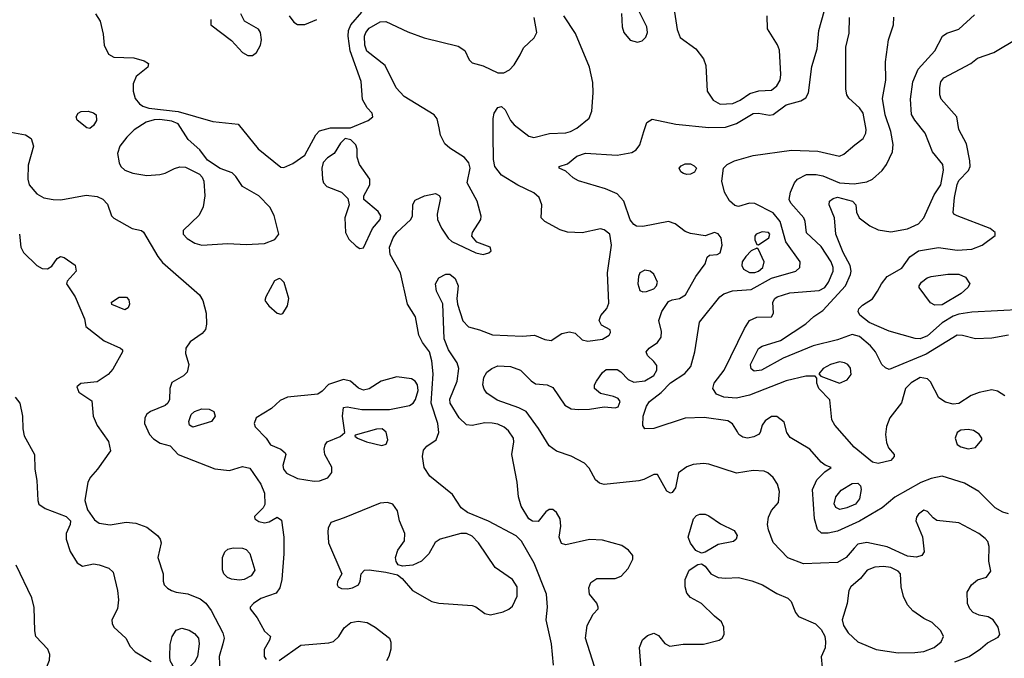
# Model space of a CAD drawing. Extents: x 1173029 to 1307123, y 522559 to 678521.
# Tile 307 of 623: x 1257903 to 1263262, y 559666 to 563144. Entities that reach past the tile are written whole.
import ezdxf

# ---------------------------------------------------------------- set-up
doc = ezdxf.new("R2010")
doc.units = 0

msp = doc.modelspace()

# ---------------------------------------------------------------- linework, layer by layer
at = {"layer": '0CON10XD'}
for points in [[(1263132.3, 559717.7), (1263170.2, 559749.8), (1263228.3, 559781.7), (1263237.5, 559795), (1263228.8, 559835), (1263201.2, 559875), (1263175, 559890.8), (1263125, 559900), (1263093.3, 559915), (1263074.2, 559935), (1263062.5, 559965), (1263061.2, 560025), (1263083.3, 560065), (1263116.4, 560093.6), (1263165, 560107.5), (1263189.3, 560140.7), (1263178.8, 560195), (1263180, 560275), (1263172.7, 560302.7), (1263159.1, 560319.1), (1263123.8, 560345), (1263015, 560404.4), (1262895, 560417.1), (1262875, 560430.8), (1262845, 560466), (1262825, 560472), (1262795, 560450), (1262784.4, 560435), (1262780.6, 560415), (1262816.4, 560326.4), (1262825.6, 560245), (1262813.8, 560225), (1262785, 560217.3), (1262735, 560222), (1262625, 560273.6), (1262515, 560296.7), (1262465, 560287.1), (1262444.4, 560265), (1262402.5, 560215), (1262355, 560188.2), (1262169.5, 560179.5), (1262085, 560213.8), (1262005, 560296.2), (1261978.1, 560365), (1261973.1, 560395), (1261978.1, 560435), (1261995, 560471.2), (1262033.8, 560515), (1262038.1, 560575), (1262027.1, 560615), (1262005, 560650), (1261975, 560675.7), (1261955, 560684.4), (1261895, 560689.1), (1261805, 560674.6), (1261655, 560723.6), (1261625, 560727.5), (1261568.8, 560721.2), (1261535, 560708), (1261488.8, 560675), (1261471.9, 560595), (1261455, 560568), (1261445, 560564.2), (1261425, 560576), (1261375, 560666.2), (1261355, 560667.5), (1261300.3, 560639.7), (1261272.2, 560632.2), (1261085, 560612.7), (1261059.2, 560619.2), (1261037.3, 560637.3), (1261002, 560702), (1260977.7, 560727.7), (1260905, 560766.2), (1260825, 560794.6), (1260785, 560823.5), (1260727.7, 560917.7), (1260659.2, 561009.2), (1260620.4, 561030.4), (1260501.9, 561071.9), (1260445, 561110.6), (1260430.8, 561130.8), (1260424.6, 561155), (1260428.9, 561195), (1260445, 561224.2), (1260472.5, 561245), (1260505, 561258.5), (1260575, 561255.4), (1260628.1, 561235), (1260686.9, 561176.9), (1260711.1, 561161.1), (1260775, 561155.5), (1260805, 561141.1), (1260869.5, 561045), (1260904, 561024), (1260945, 561020.4), (1261005, 561022.5), (1261085, 561035.5), (1261145, 561029.2), (1261161.2, 561035), (1261171.4, 561065), (1261160.3, 561080.3), (1261135, 561092.5), (1261065, 561108), (1261031.2, 561135), (1261032.5, 561155), (1261043.1, 561175), (1261075, 561222), (1261095, 561238), (1261155, 561238), (1261175, 561226), (1261214.6, 561184.6), (1261245, 561169.4), (1261305, 561176.5), (1261355, 561206.5), (1261370.8, 561235), (1261370.2, 561260.2), (1261355, 561283.1), (1261319.4, 561315), (1261313.5, 561335), (1261330, 561355), (1261375.4, 561385), (1261395, 561414.2), (1261395.8, 561445), (1261382.5, 561505), (1261397.5, 561555), (1261435, 561608.5), (1261455, 561618.8), (1261495, 561625.5), (1261526.9, 561645), (1261583.3, 561745), (1261634, 561815), (1261645, 561850), (1261658.3, 561861.7), (1261700, 561865), (1261715.7, 561874.3), (1261726.9, 561915), (1261722, 561955), (1261705, 561978), (1261685, 561984), (1261635, 561967.5), (1261555, 561978.6), (1261525, 561990), (1261471.3, 562031.3), (1261435, 562043.9), (1261295, 562018), (1261260.1, 562020.1), (1261245, 562028.8), (1261225, 562053.5), (1261191.8, 562155), (1261155.7, 562195.7), (1261092.4, 562222.4), (1260945, 562265.7), (1260915, 562282), (1260875, 562318.8), (1260840, 562335), (1260840, 562345), (1260885, 562359.2), (1260935, 562400), (1260983.5, 562416.5), (1261155, 562406.4), (1261235, 562421.3), (1261257.9, 562435), (1261278.1, 562461.9), (1261300.8, 562535), (1261316, 562584), (1261345, 562601.5), (1261474.7, 562574.7), (1261655, 562557.1), (1261745, 562559.3), (1261805, 562578), (1261895, 562632.9), (1261925, 562634.1), (1261985, 562623.4), (1262005, 562627.8), (1262075, 562680.4), (1262155, 562701.1), (1262181.8, 562718.2), (1262196.7, 562745), (1262215, 562888.8), (1262244.6, 562985), (1262252.9, 563085), (1262330.7, 563365)], [(1258315, 563176), (1258341.1, 563135), (1258357.3, 563065), (1258363.5, 563005), (1258387, 562957), (1258415, 562940.6), (1258525, 562936.9), (1258579.7, 562919.7), (1258603.3, 562905), (1258601.2, 562885), (1258536, 562835), (1258520, 562795), (1258520, 562755), (1258532, 562715), (1258555.6, 562685.6), (1258573.4, 562673.4), (1258605, 562661.4), (1258765, 562644.2), (1258955, 562590), (1259092.5, 562575), (1259200.6, 562440.6), (1259325, 562340), (1259340.5, 562339.5), (1259388.9, 562361.1), (1259454.6, 562405.4), (1259515, 562516.2), (1259535, 562538.6), (1259595, 562554.4), (1259704.2, 562555.8), (1259800, 562595), (1259826, 562615), (1259822, 562635), (1259794.5, 562664.5), (1259769.7, 562709.7), (1259762.1, 562807.9), (1259702.6, 562975), (1259690, 563055), (1259693.4, 563085), (1259705.9, 563115), (1259764.6, 563185)], [(1258942.5, 563145), (1258942.5, 563115), (1259055, 563030), (1259115, 562964.3), (1259145, 562949.2), (1259170.5, 562949.5), (1259191.2, 562965), (1259213.8, 563005), (1259218.8, 563035), (1259213.9, 563073.9), (1259202.3, 563092.3), (1259126.7, 563135), (1259106, 563175)], [(1259368.9, 563165), (1259395, 563130), (1259415, 563117.5), (1259455, 563118.6), (1259520, 563145)], [(1260808.7, 559628.7), (1260797.1, 559745), (1260769.5, 559875), (1260775.4, 559945), (1260770.5, 560015), (1260703.9, 560183.9), (1260633.6, 560303.6), (1260605, 560332.1), (1260455, 560412.7), (1260339.7, 560459.7), (1260305.9, 560485.9), (1260257.9, 560557.9), (1260135, 560658.5), (1260104.7, 560705), (1260096.1, 560765), (1260101.2, 560798.8), (1260118.9, 560821.1), (1260170.6, 560855), (1260185.3, 560894.7), (1260179.7, 560945), (1260142.6, 561055), (1260153.3, 561215), (1260146.5, 561285), (1260132.9, 561335), (1260095.8, 561385), (1260075.6, 561425.6), (1260056.9, 561525), (1260014.7, 561594.7), (1259975.5, 561765), (1259920, 561865), (1259916.7, 561905), (1259935.4, 561955), (1259955, 561985.4), (1260032.2, 562055), (1260040.6, 562075), (1260043.2, 562136.8), (1260055, 562161.2), (1260105.5, 562184.5), (1260166.5, 562196.5), (1260186.7, 562186.7), (1260192.9, 562172.9), (1260174.5, 562085), (1260176.9, 562055), (1260198.8, 562008.8), (1260235, 561954.3), (1260255, 561935.8), (1260385, 561873.3), (1260425, 561865.7), (1260456.8, 561873.2), (1260468.8, 561885), (1260463.8, 561905), (1260391.5, 561931.5), (1260364, 561965), (1260367.1, 561985), (1260413.5, 562055), (1260415.5, 562074.5), (1260392.5, 562155), (1260339.4, 562255), (1260354.6, 562335), (1260347.7, 562365), (1260325, 562393.1), (1260243.9, 562443.9), (1260217.9, 562467.9), (1260194.1, 562514.1), (1260185.4, 562555), (1260174.7, 562604.7), (1260158.5, 562625), (1259994.8, 562724.8), (1259952.5, 562772.5), (1259891.5, 562895), (1259793.1, 562973.1), (1259782.2, 563005), (1259779.7, 563055), (1259786.7, 563075), (1259805, 563097.5), (1259865, 563131.4), (1259895, 563133.5), (1260015, 563077.9), (1260104.2, 563044.2), (1260288.8, 562998.8), (1260325.9, 562975.9), (1260348.8, 562925), (1260365, 562908.8), (1260425, 562892.9), (1260505, 562854.5), (1260537.5, 562855), (1260569.3, 562870.7), (1260595, 562898.8), (1260626.9, 562953.1), (1260645, 562990), (1260704, 563045), (1260717.1, 563075), (1260703.6, 563155)], [(1260539.4, 560925), (1260505, 560941.8), (1260475, 560947.1), (1260435, 560947.5), (1260365, 560933.5), (1260335, 560937.8), (1260295.5, 560975), (1260245.6, 561055), (1260245, 561076.2), (1260284.3, 561175.7), (1260293, 561245), (1260284.8, 561275), (1260237.5, 561345), (1260213.1, 561405), (1260206.4, 561596.4), (1260171.1, 561665), (1260165.6, 561705), (1260185, 561737.1), (1260222, 561758), (1260245, 561757.1), (1260274.2, 561734.2), (1260289.3, 561695), (1260282.9, 561625), (1260286.7, 561595), (1260315, 561503.8), (1260345, 561470.6), (1260405.6, 561455.6), (1260477, 561427), (1260640.5, 561420.5), (1260705, 561425.6), (1260761.2, 561401.2), (1260795, 561397.1), (1260854.7, 561435.3), (1260895, 561444.6), (1260926.1, 561436.1), (1260965, 561400.8), (1260995, 561392.2), (1261075, 561403.9), (1261112.5, 561425), (1261119.3, 561439.3), (1261116.2, 561455), (1261070.5, 561480.5), (1261057.5, 561505), (1261066.6, 561533.4), (1261099.1, 561570.9), (1261109.8, 561600.2), (1261102.8, 561765), (1261124.6, 561915), (1261115.8, 561975), (1261085, 562000), (1261065, 562004.2), (1260965, 561982.5), (1260885, 561987.5), (1260845, 561998.5), (1260761.2, 562045), (1260742, 562065), (1260744.3, 562135), (1260731.4, 562175), (1260701.1, 562201.1), (1260615, 562242.5), (1260525, 562296.9), (1260489.1, 562345), (1260482.6, 562382.6), (1260479.6, 562515), (1260480.4, 562605), (1260486.2, 562635), (1260505, 562665.7), (1260525, 562670.6), (1260545, 562652.5), (1260574.1, 562594.1), (1260595, 562571.4), (1260675, 562509.4), (1260701.7, 562501.7), (1260786, 562524), (1260875, 562528.5), (1260901.2, 562535), (1260935, 562553.1), (1261002.4, 562607.6), (1261016.7, 562645), (1261023.8, 562745), (1261022, 562802), (1261004.5, 562885), (1260929.2, 563069.2), (1260865.7, 563165)], [(1261178.3, 563178.3), (1261182, 563105), (1261192, 563075), (1261225, 563032.5), (1261265, 563020.8), (1261291.2, 563028.8), (1261311.2, 563048.8), (1261320, 563075), (1261317.5, 563105), (1261276.7, 563185)], [(1263285, 560453.1), (1263255, 560461.5), (1263211.9, 560485), (1263124.5, 560574.5), (1263045, 560619.2), (1262925, 560657.7), (1262865, 560644.7), (1262807.6, 560622.4), (1262666.9, 560543.1), (1262597.8, 560485), (1262475, 560412.8), (1262355, 560358), (1262303.6, 560346.4), (1262267.6, 560347.6), (1262246.5, 560366.5), (1262229.1, 560425), (1262218.5, 560585), (1262242.2, 560637.8), (1262285, 560682), (1262320, 560705), (1262287.3, 560717.3), (1262265, 560734), (1262204.3, 560805), (1262097.4, 560867.4), (1262078, 560895), (1262065, 560952.5), (1262025, 560982), (1261995, 560982.5), (1261960.9, 560959.1), (1261943.8, 560935), (1261933.8, 560895), (1261925, 560884), (1261898.7, 560871.3), (1261865, 560864.3), (1261839.5, 560869.5), (1261816.7, 560885), (1261809.7, 560899.7), (1261782.9, 560942.9), (1261758.4, 560958.4), (1261628, 560978), (1261525, 560972.8), (1261355, 560917.3), (1261306.1, 560916.1), (1261294.3, 560934.3), (1261296.8, 560985), (1261315, 561038.6), (1261330.7, 561065), (1261395, 561113.2), (1261445, 561166.1), (1261523.1, 561216.9), (1261555.6, 561255), (1261578.5, 561335), (1261603.8, 561496.2), (1261713.1, 561635), (1261735, 561651.4), (1261783.6, 561666.4), (1261885, 561673.8), (1261995, 561736.6), (1262128.6, 561775), (1262150, 561795), (1262150.6, 561825), (1262073.3, 561933.3), (1262041.9, 562045), (1262005, 562092), (1261905, 562143.5), (1261875, 562145.5), (1261815, 562126.5), (1261795, 562131.5), (1261767.1, 562157.1), (1261740, 562205), (1261725.7, 562264.3), (1261734.2, 562335), (1261754.7, 562355.3), (1261794.1, 562375.9), (1261895.4, 562404.6), (1262105, 562432.9), (1262247.4, 562427.4), (1262365, 562400.6), (1262388.9, 562411.1), (1262448.5, 562461.5), (1262494.1, 562495.9), (1262509.2, 562525), (1262511.1, 562545), (1262494, 562635), (1262473.4, 562663.4), (1262416.2, 562716.2), (1262405.6, 562735), (1262400, 562765), (1262400, 562995), (1262418.8, 563071.2), (1262420, 563155)], [(1261467.9, 563185), (1261481.3, 563091.3), (1261497.7, 563047.7), (1261583.3, 562985), (1261625, 562930), (1261636.9, 562895), (1261645.4, 562755.4), (1261676.9, 562705), (1261715, 562683.9), (1261785, 562687.2), (1261825, 562704.7), (1261877.7, 562742.3), (1261925.9, 562755.9), (1261995, 562759.6), (1262025, 562784.5), (1262042, 562815), (1262046, 562845), (1262037.9, 562977.9), (1262027.1, 563007.1), (1261973.5, 563095), (1261972.2, 563165)], [(1263264.6, 561094.6), (1263225, 561120.6), (1263195, 561127.8), (1263125, 561113.3), (1263082.3, 561097.7), (1263015, 561053.1), (1262985, 561049.2), (1262941.5, 561061.5), (1262905.6, 561085), (1262860.6, 561170.6), (1262845, 561188.2), (1262805, 561194.7), (1262755, 561166.9), (1262724.4, 561135), (1262703.6, 561056.4), (1262640, 560975), (1262622.1, 560927.9), (1262616.2, 560885), (1262620.6, 560840.6), (1262632.4, 560812.4), (1262663.3, 560775), (1262663.3, 560765), (1262645, 560743.3), (1262575, 560726), (1262545, 560734.2), (1262445, 560816.5), (1262340, 560935), (1262324.4, 560965), (1262313.1, 561073.1), (1262252.5, 561135), (1262242, 561165), (1262241.7, 561191.7), (1262232.5, 561202.5), (1262182.9, 561202.9), (1262075, 561176.9), (1261875, 561099.4), (1261805, 561082), (1261735, 561087.3), (1261695, 561104.4), (1261675.6, 561135), (1261684, 561164), (1261736.9, 561235), (1261847.4, 561462.6), (1261875.2, 561504.8), (1261915, 561523.9), (1261995, 561526.2), (1262005.7, 561545), (1262002.2, 561605), (1262013.1, 561625), (1262026, 561634), (1262095, 561655.8), (1262255, 561669.7), (1262285, 561686), (1262305.2, 561714.8), (1262330.3, 561775), (1262330.8, 561795), (1262320.8, 561825), (1262265, 561908.5), (1262185, 561982.9), (1262179.1, 562045), (1262171.8, 562065), (1262100.9, 562145), (1262092.1, 562165), (1262097.9, 562205), (1262119.6, 562255), (1262136.4, 562275), (1262185, 562301.3), (1262239.1, 562300.9), (1262275, 562294.1), (1262365, 562255.2), (1262445, 562250.5), (1262515, 562261.5), (1262545, 562275.6), (1262597.1, 562322.9), (1262620.6, 562355), (1262653.1, 562425), (1262657.5, 562465), (1262645.4, 562535), (1262614.2, 562625), (1262599.6, 562715), (1262617.5, 562815), (1262615.6, 562915), (1262632.9, 563035), (1262660, 563115), (1262661.7, 563158.3)], [(1263285, 561426.2), (1263195, 561408.5), (1263105, 561405.6), (1263034.6, 561424.6), (1263005, 561426.1), (1262837.8, 561322.2), (1262635, 561237.8), (1262615, 561246.9), (1262596.2, 561266.2), (1262560.8, 561335), (1262535, 561366.8), (1262475, 561418.8), (1262435, 561429.2), (1262355, 561400), (1262221.9, 561368.1), (1262059.5, 561300.5), (1261940.8, 561235), (1261900, 561230), (1261885, 561242), (1261881.2, 561265), (1261925, 561352.5), (1261945, 561365.6), (1262045, 561396.9), (1262181.9, 561488.1), (1262225, 561527.5), (1262275, 561559.6), (1262398.4, 561695), (1262424.8, 561755.2), (1262428.9, 561775), (1262422.9, 561805), (1262385.2, 561875), (1262344.7, 561975), (1262337.7, 562065), (1262308.5, 562135), (1262310.6, 562155), (1262330.1, 562169.9), (1262355, 562176.8), (1262435.8, 562155), (1262454.4, 562135), (1262458.1, 562095), (1262472.5, 562065), (1262530.7, 562020.7), (1262575, 561999.6), (1262645, 561989.1), (1262735, 562005.3), (1262795, 562032.5), (1262824.8, 562065.2), (1262879.8, 562190.2), (1262916.2, 562245), (1262932.4, 562325), (1262928, 562355), (1262872.1, 562425), (1262831.9, 562525), (1262775.8, 562595.8), (1262758.1, 562628.1), (1262751.7, 562711.7), (1262764, 562805), (1262792.9, 562875), (1262883.6, 562975), (1262926, 563055), (1262950.3, 563069.7), (1263015, 563092.2), (1263100.3, 563169.7)], [(1263365, 561565.4), (1263085, 561550.6), (1263015, 561540.8), (1262985, 561530), (1262925, 561492.1), (1262845, 561422.1), (1262805, 561405.8), (1262777.2, 561407.2), (1262635, 561447.7), (1262526.9, 561495), (1262476, 561535), (1262466.2, 561555), (1262471.2, 561568.8), (1262491.2, 561588.8), (1262545, 561624.2), (1262572.2, 561665), (1262593.6, 561705), (1262625, 561744.5), (1262705, 561790.6), (1262748.6, 561851.4), (1262794.7, 561885.3), (1262905, 561902.5), (1263005, 561887.7), (1263085, 561894.6), (1263142, 561915), (1263212.1, 561967.9), (1263212.5, 561985), (1263185, 562007.5), (1263005, 562076.2), (1262987.5, 562085), (1262983.6, 562093.6), (1262990.8, 562175), (1263005, 562246.2), (1263015, 562268.1), (1263068.3, 562321.7), (1263076.5, 562345), (1263074.6, 562375), (1263056.9, 562466.9), (1263015.6, 562545), (1263004.5, 562615), (1262918.8, 562711.2), (1262911.5, 562735), (1262911.1, 562775), (1262917.8, 562805), (1262932.9, 562827.1), (1263080, 562905), (1263116.7, 562935), (1263205, 562964.5), (1263336.6, 563043.4)], [(1258285, 562551.2), (1258267.5, 562555), (1258215, 562596.7), (1258210, 562615), (1258221.2, 562635), (1258237, 562643), (1258275, 562645.6), (1258305, 562637.1), (1258320, 562625), (1258320.8, 562595), (1258305, 562566.7), (1258285, 562551.2)], [(1258895, 561916.2), (1259035, 561925.3), (1259135, 561919.6), (1259235, 561924.6), (1259292.5, 561947.5), (1259313.3, 561975), (1259288, 562078), (1259265, 562121.9), (1259204.2, 562184.2), (1259115.5, 562235), (1259079.6, 562289.6), (1259059.1, 562309.1), (1258993.7, 562333.7), (1258925, 562378.8), (1258884, 562435), (1258820.6, 562490.6), (1258765.8, 562575.8), (1258730.3, 562590.3), (1258665, 562600), (1258635, 562598.1), (1258591.2, 562585), (1258526.2, 562543.8), (1258485.3, 562504.7), (1258448.5, 562455), (1258435.5, 562415.5), (1258443.5, 562365), (1258452.5, 562345), (1258474.8, 562324.8), (1258517.9, 562307.9), (1258595, 562295.3), (1258665, 562300.7), (1258695, 562308), (1258745, 562332.9), (1258775, 562343.3), (1258805, 562340), (1258881.9, 562301.9), (1258897, 562287), (1258905.7, 562265), (1258910.5, 562185), (1258901.9, 562125), (1258880.2, 562079.8), (1258792.5, 561995), (1258792.5, 561975), (1258815, 561952.1), (1258855.9, 561925.9), (1258895, 561916.2)], [(1257855, 562530.8), (1257935, 562516.2), (1257966.1, 562496.1), (1257978, 562455), (1257949.1, 562350.9), (1257946.9, 562275), (1257954.5, 562244.5), (1257996, 562195), (1258035, 562173.5), (1258085, 562163.8), (1258127.4, 562162.6), (1258265, 562188.5), (1258325, 562180.6), (1258355, 562165.8), (1258380, 562140), (1258402.9, 562075), (1258415, 562062.5), (1258515, 562006), (1258565, 561996), (1258576.6, 561986.6), (1258654, 561854), (1258680.6, 561820.6), (1258881.9, 561645), (1258900, 561615), (1258918, 561545), (1258920, 561485), (1258913.6, 561456.4), (1258895.8, 561434.2), (1258830, 561390), (1258807.5, 561355), (1258805.7, 561325), (1258823.1, 561265), (1258814.2, 561225), (1258795.4, 561204.6), (1258731.8, 561168.2), (1258719.4, 561135), (1258718.1, 561075), (1258710, 561055), (1258695, 561042.5), (1258615, 561010), (1258595.5, 560994.5), (1258584, 560975), (1258582.5, 560945), (1258610, 560885), (1258630.5, 560860.5), (1258667.6, 560837.6), (1258722.3, 560822.3), (1258766.2, 560775), (1258965, 560697.1), (1259045, 560688.1), (1259115, 560710.5), (1259155, 560701.9), (1259215.6, 560615), (1259235.8, 560565), (1259236.4, 560503.6), (1259227.5, 560485), (1259181.7, 560438.3), (1259182.5, 560425), (1259205, 560411.4), (1259235, 560404.4), (1259260.3, 560409.7), (1259305, 560433.8), (1259327.9, 560417.9), (1259340.5, 560325), (1259340.5, 560235), (1259330.5, 560095), (1259319.7, 560050.3), (1259298.9, 560021.1), (1259215, 559990.9), (1259175.8, 559965), (1259158, 559945), (1259158, 559935), (1259196.2, 559886.2), (1259235, 559813.8), (1259267.5, 559785), (1259263.3, 559765), (1259234, 559714)], [(1259755, 561898), (1259775, 561902), (1259822.9, 562007.1), (1259864.4, 562055), (1259869.4, 562075), (1259855, 562099.2), (1259776.7, 562165), (1259776.2, 562185), (1259808.5, 562245), (1259808.5, 562275), (1259752, 562355), (1259740, 562395), (1259739.5, 562439.5), (1259732.7, 562462.7), (1259705, 562488.8), (1259675, 562496.2), (1259648.3, 562471.7), (1259614.2, 562415.8), (1259577.6, 562392.4), (1259555, 562366.7), (1259548.1, 562335), (1259551.1, 562275), (1259557.1, 562255), (1259575, 562235.6), (1259654.6, 562204.6), (1259689.7, 562169.7), (1259696.1, 562136.1), (1259673.3, 562065), (1259675.9, 561984.1), (1259695, 561948), (1259735, 561910), (1259755, 561898)], [(1261535, 562300), (1261516.4, 562306.4), (1261502.5, 562315), (1261492.5, 562335), (1261502.7, 562347.3), (1261525, 562358), (1261555, 562358), (1261575, 562348.8), (1261587.5, 562335), (1261575.9, 562314.1), (1261555, 562302.5), (1261535, 562300)], [(1257901.9, 561975), (1257908.6, 561905), (1257923.1, 561875), (1257995.5, 561805.5), (1258025, 561788.6), (1258055, 561787.5), (1258078.7, 561801.3), (1258107.1, 561842.9), (1258125, 561853.8), (1258145, 561848), (1258205, 561806.2), (1258210, 561775), (1258161.1, 561718.9), (1258157.5, 561705), (1258205.6, 561635), (1258256.2, 561515), (1258263, 561473), (1258361.9, 561395), (1258451.2, 561355), (1258462, 561345), (1258462.5, 561335), (1258409.6, 561240.4), (1258385, 561210.6), (1258325, 561171.9), (1258235, 561163.3), (1258214.4, 561145), (1258225, 561115.8), (1258295, 561067.5), (1258302, 560985), (1258323.9, 560933.9), (1258385.7, 560845.7), (1258397.5, 560795), (1258325.8, 560695), (1258287.5, 560652.5), (1258274.1, 560625.9), (1258257.6, 560525), (1258272.4, 560475), (1258309.7, 560419.7), (1258335, 560401.5), (1258395, 560392.5), (1258483.1, 560406.9), (1258535, 560401.2), (1258595, 560380), (1258652.9, 560335), (1258667.5, 560315), (1258672.5, 560295), (1258654.3, 560214.3), (1258683.8, 560125), (1258683.8, 560085), (1258690, 560065), (1258707.1, 560047.1), (1258730, 560035), (1258755, 560025.6), (1258817.4, 560017.4), (1258885, 559990), (1258916.2, 559966.2), (1258945.3, 559925.3), (1259008.5, 559805), (1259016.4, 559775), (1259009.2, 559745), (1258988.9, 559675), (1258992.3, 559595)], [(1261925, 561917.5), (1261980, 561955), (1261986.9, 561975), (1261978.6, 561985), (1261945, 561988.8), (1261911.2, 561975), (1261904, 561965), (1261903.8, 561945), (1261915, 561920), (1261925, 561917.5)], [(1261905, 561766.5), (1261925, 561773.9), (1261947.3, 561795), (1261956.2, 561825), (1261925, 561892.5), (1261915, 561900), (1261885, 561884.2), (1261855.3, 561854.7), (1261836.4, 561825), (1261833.6, 561805), (1261843.6, 561785), (1261875, 561766.7), (1261905, 561766.5)], [(1261295, 561661.2), (1261315, 561662.9), (1261355, 561678.5), (1261370, 561695), (1261375.4, 561715), (1261355, 561758), (1261335, 561773.8), (1261305, 561778.8), (1261278.8, 561765), (1261270.8, 561745), (1261267.5, 561705), (1261278.3, 561668.3), (1261295, 561661.2)], [(1262885, 561588.5), (1262861.2, 561601.2), (1262799.4, 561685), (1262798.9, 561695), (1262811.5, 561715), (1262842.6, 561737.4), (1262864.7, 561745.3), (1262955, 561758.7), (1263015, 561757.5), (1263051.1, 561741.1), (1263074.4, 561705), (1263064.5, 561685), (1263027.6, 561652.4), (1262925, 561591.4), (1262885, 561588.5)], [(1259325, 561540), (1259335, 561544.4), (1259361.2, 561585), (1259367.8, 561625), (1259341.6, 561711.6), (1259325, 561731.4), (1259315, 561734.3), (1259289.3, 561720.7), (1259241.9, 561635), (1259237.1, 561615), (1259258.9, 561585), (1259305, 561545.5), (1259325, 561540)], [(1258475, 561563.8), (1258405, 561592.5), (1258402.5, 561605), (1258445, 561632), (1258485, 561633.3), (1258497.3, 561617.3), (1258500, 561595), (1258493.3, 561575), (1258475, 561563.8)], [(1262365, 561164), (1262407.3, 561182.7), (1262429.1, 561210.9), (1262425, 561246.7), (1262411.2, 561265), (1262393.3, 561275), (1262365, 561280.5), (1262316.2, 561265), (1262276.7, 561245), (1262252.5, 561215), (1262263, 561203), (1262365, 561164)], [(1259505, 560630), (1259535, 560632.7), (1259580.7, 560649.3), (1259602.4, 560677.6), (1259602.5, 560707.5), (1259563.3, 560775), (1259560, 560805), (1259565, 560827.5), (1259576.7, 560845), (1259647, 560873), (1259672.5, 560895), (1259660, 560985), (1259665, 561032.5), (1259685, 561036), (1259765, 561020.8), (1259915, 561021.1), (1260025, 561042.1), (1260045, 561054.5), (1260057.3, 561075), (1260071.6, 561125), (1260068.1, 561155), (1260054.8, 561174.8), (1260035, 561188.4), (1259955, 561197.9), (1259870, 561175), (1259805, 561132.9), (1259775, 561126.9), (1259747.4, 561137.4), (1259703.8, 561175), (1259665, 561184.3), (1259583.6, 561156.4), (1259549.7, 561120.3), (1259525.7, 561104.3), (1259361.4, 561088.6), (1259320.5, 561069.5), (1259273.6, 561026.4), (1259190, 560975), (1259178.6, 560945), (1259185.5, 560925.5), (1259244.2, 560865), (1259268.8, 560828.8), (1259325, 560804.2), (1259348, 560785), (1259352, 560775), (1259334.4, 560715), (1259338.5, 560695), (1259354.7, 560674.7), (1259415, 560644.6), (1259505, 560630)], [(1257878.1, 561088.1), (1257904.3, 561055), (1257918.6, 560985), (1257920, 560915), (1257927.6, 560877.6), (1257983.1, 560775), (1257984.6, 560695), (1257996.8, 560633.2), (1258001.4, 560525), (1258007.5, 560505), (1258041.2, 560481.2), (1258155, 560437.3), (1258179.4, 560415), (1258178.1, 560395), (1258155.5, 560345), (1258155.5, 560315), (1258176.9, 560246.9), (1258215, 560186), (1258245, 560168), (1258305, 560180), (1258335, 560175.6), (1258387.2, 560157.2), (1258411.4, 560135), (1258435.4, 560035.4), (1258440, 559985), (1258434.5, 559935.5), (1258404.3, 559875), (1258405.7, 559855), (1258415.5, 559835.5), (1258480, 559775), (1258505, 559730), (1258530.9, 559700.9), (1258619.1, 559649.1)], [(1258845, 560924.2), (1258826.7, 560935), (1258824, 560955), (1258836.8, 560993.2), (1258855, 561010), (1258895, 561024), (1258935, 561023.3), (1258960.5, 561010.5), (1258967.5, 560985), (1258946.2, 560955), (1258845, 560924.2)], [(1259875, 560824.4), (1259897.6, 560832.4), (1259906.9, 560855), (1259897.6, 560897.6), (1259875.4, 560915.4), (1259845, 560914.4), (1259728.3, 560881.7), (1259727.5, 560875), (1259742.5, 560865), (1259790, 560845), (1259875, 560824.4)], [(1261031.9, 559621.9), (1260982.5, 559775), (1260992.5, 559845), (1261024.4, 559905.6), (1261051.2, 559935), (1261051.2, 559945), (1261045, 559966.7), (1261004, 560015), (1261000.5, 560049.5), (1261011.2, 560078.8), (1261045, 560100), (1261145, 560101.2), (1261177.3, 560112.7), (1261214.6, 560155), (1261240.4, 560205), (1261240.4, 560225), (1261216.1, 560255), (1261180.6, 560280.6), (1261075, 560310), (1261005, 560312.9), (1260875, 560283.8), (1260851.7, 560291.7), (1260838.8, 560325), (1260848.9, 560385), (1260845.5, 560425), (1260825, 560459.2), (1260805, 560475.7), (1260785, 560475.7), (1260767.2, 560462.8), (1260725, 560411.1), (1260695, 560412.7), (1260674.4, 560425), (1260631.9, 560495), (1260617.5, 560545), (1260610, 560625), (1260581.1, 560775), (1260592.2, 560845), (1260590, 560865), (1260564, 560904), (1260539.4, 560925)], [(1263065, 560806.2), (1263105, 560814), (1263140, 560855), (1263140, 560865), (1263125, 560886.2), (1263095, 560905.8), (1263065, 560912.5), (1263025, 560907.5), (1263006.2, 560895), (1262994.2, 560865), (1263005, 560830), (1263025, 560816.7), (1263065, 560806.2)], [(1262366.6, 560476.6), (1262346.2, 560486.2), (1262336.6, 560506.6), (1262345.4, 560545), (1262375, 560581.5), (1262435, 560617.3), (1262465, 560619.4), (1262479.4, 560605), (1262483.5, 560585), (1262473.8, 560535), (1262453.3, 560505), (1262405, 560484.7), (1262366.6, 560476.6)], [(1260465, 559903.3), (1260535, 559918.6), (1260565, 559932.5), (1260585, 559950), (1260611.5, 560005), (1260610.4, 560055), (1260585, 560094.3), (1260490.9, 560160.9), (1260400.5, 560295), (1260365, 560330.9), (1260335, 560344.6), (1260305, 560346.1), (1260192.5, 560315), (1260165, 560296.7), (1260129.4, 560235), (1260089.4, 560195), (1260043.1, 560173.1), (1259987.5, 560167.5), (1259963.3, 560175), (1259952.2, 560192.2), (1259947.8, 560215), (1259961.8, 560255), (1259996.9, 560305), (1259998.6, 560345), (1259971.1, 560415), (1259959.1, 560469.1), (1259934.5, 560504.5), (1259905, 560514.5), (1259865, 560510.8), (1259668.7, 560431.3), (1259596.2, 560405), (1259582, 560375), (1259580, 560355), (1259584, 560295), (1259656.2, 560125), (1259633.6, 560083.6), (1259631.2, 560065), (1259636.7, 560055), (1259655, 560045.8), (1259686.6, 560043.4), (1259715, 560049.2), (1259746.7, 560065), (1259756.7, 560085), (1259762.5, 560125), (1259780, 560145), (1259805, 560148), (1259895.6, 560135.6), (1259959.7, 560119.7), (1259985, 560100), (1260040.8, 560035), (1260145.4, 559975.4), (1260185, 559965.6), (1260365, 559952.5), (1260385.7, 559945.7), (1260435, 559910), (1260465, 559903.3)], [(1261615, 560238.8), (1261583.3, 560253.3), (1261553.6, 560293.6), (1261542.5, 560325), (1261571.5, 560425), (1261587.1, 560442.9), (1261605, 560451.2), (1261635, 560451.1), (1261655, 560442.5), (1261717.2, 560397.2), (1261791.7, 560361.7), (1261807.5, 560335), (1261802, 560315), (1261787.9, 560302.1), (1261705, 560286.4), (1261635, 560244), (1261615, 560238.8)], [(1259098.9, 560091.1), (1259055, 560097.1), (1259034.3, 560105), (1259014.5, 560125), (1259007.3, 560147.3), (1259007.5, 560215), (1259019.1, 560245), (1259035, 560260), (1259065, 560267.7), (1259115, 560266.2), (1259135, 560257.5), (1259155.8, 560235.8), (1259183.6, 560145), (1259163.1, 560115), (1259125, 560094.5), (1259098.9, 560091.1)], [(1257865, 559117.2), (1258045, 559299.6), (1258105, 559346.4), (1258126.8, 559375), (1258132.5, 559395), (1258121.8, 559435), (1258072.8, 559502.8), (1258044.1, 559565), (1258041.8, 559595), (1258064.7, 559655), (1258066.9, 559686.9), (1258055.8, 559715.8), (1257990.5, 559785), (1257984.6, 559814.6), (1257982.4, 559942.4), (1257969.6, 559995), (1257883.1, 560173.1)], [(1261287.3, 559585), (1261276.2, 559725), (1261293.2, 559766.8), (1261319.7, 559790.3), (1261355, 559802.5), (1261379.7, 559789.7), (1261415, 559746), (1261442.1, 559732.1), (1261515, 559742.5), (1261625, 559742.2), (1261710, 559765), (1261726.2, 559775), (1261738, 559795), (1261735.8, 559835), (1261723.8, 559865), (1261684.5, 559894.5), (1261613.8, 559965), (1261555, 559997.5), (1261535, 560021.2), (1261525.6, 560055), (1261524.5, 560095), (1261546.2, 560145), (1261595, 560176.7), (1261615, 560180), (1261635, 560166.7), (1261665.3, 560125.3), (1261705, 560106.1), (1261745, 560101.3), (1261815.4, 560105.4), (1261887.8, 560087.8), (1261945.7, 560065.7), (1262025, 560018.6), (1262085, 559993.1), (1262102.2, 559975), (1262126.7, 559915), (1262142.5, 559892.5), (1262235, 559854.3), (1262265, 559822.5), (1262285, 559786), (1262290, 559755), (1262286.8, 559723.2), (1262266.4, 559673.6), (1262270.8, 559615)], [(1262685, 559695.8), (1262775, 559696.5), (1262825, 559703.4), (1262880, 559725), (1262918.9, 559755), (1262931.5, 559785), (1262917.8, 559815), (1262870.7, 559860.7), (1262825, 559883.1), (1262765, 559924.3), (1262736.2, 559956.2), (1262712.9, 560002.9), (1262701.5, 560055), (1262697.5, 560125), (1262685, 560140.4), (1262645, 560160.2), (1262605, 560165.7), (1262557.4, 560162.6), (1262516.7, 560145), (1262480.5, 560099.5), (1262427.1, 560055), (1262415.6, 560035), (1262406.5, 559965), (1262380, 559875), (1262387.5, 559845), (1262412.3, 559805), (1262465.2, 559755.2), (1262565, 559714.2), (1262685, 559695.8)], [(1258762.3, 559602.3), (1258745, 559610), (1258722.4, 559652.4), (1258719.4, 559675), (1258721.7, 559741.7), (1258732.1, 559785), (1258755, 559819.4), (1258785, 559830), (1258825, 559819.1), (1258855, 559801.5), (1258875.3, 559775.3), (1258880.7, 559745), (1258870.4, 559675), (1258855, 559644), (1258825, 559615.8), (1258785, 559604.2), (1258762.3, 559602.3)], [(1259315, 559653.1), (1259432.7, 559737.3), (1259585, 559749.2), (1259611.9, 559758.1), (1259639.5, 559785), (1259668.3, 559831.7), (1259705, 559860), (1259745, 559867.8), (1259795, 559860), (1259838, 559835), (1259915.9, 559775.9), (1259923.6, 559753.6), (1259924, 559715), (1259912.9, 559675), (1259898.9, 559651.1)], [(1259234, 559714), (1259233.8, 559675), (1259245, 559660)], [(1262993, 559647), (1263070.8, 559675), (1263132.3, 559717.7)]]:
    msp.add_lwpolyline(points, dxfattribs=at)

doc.saveas('drawing.dxf')
